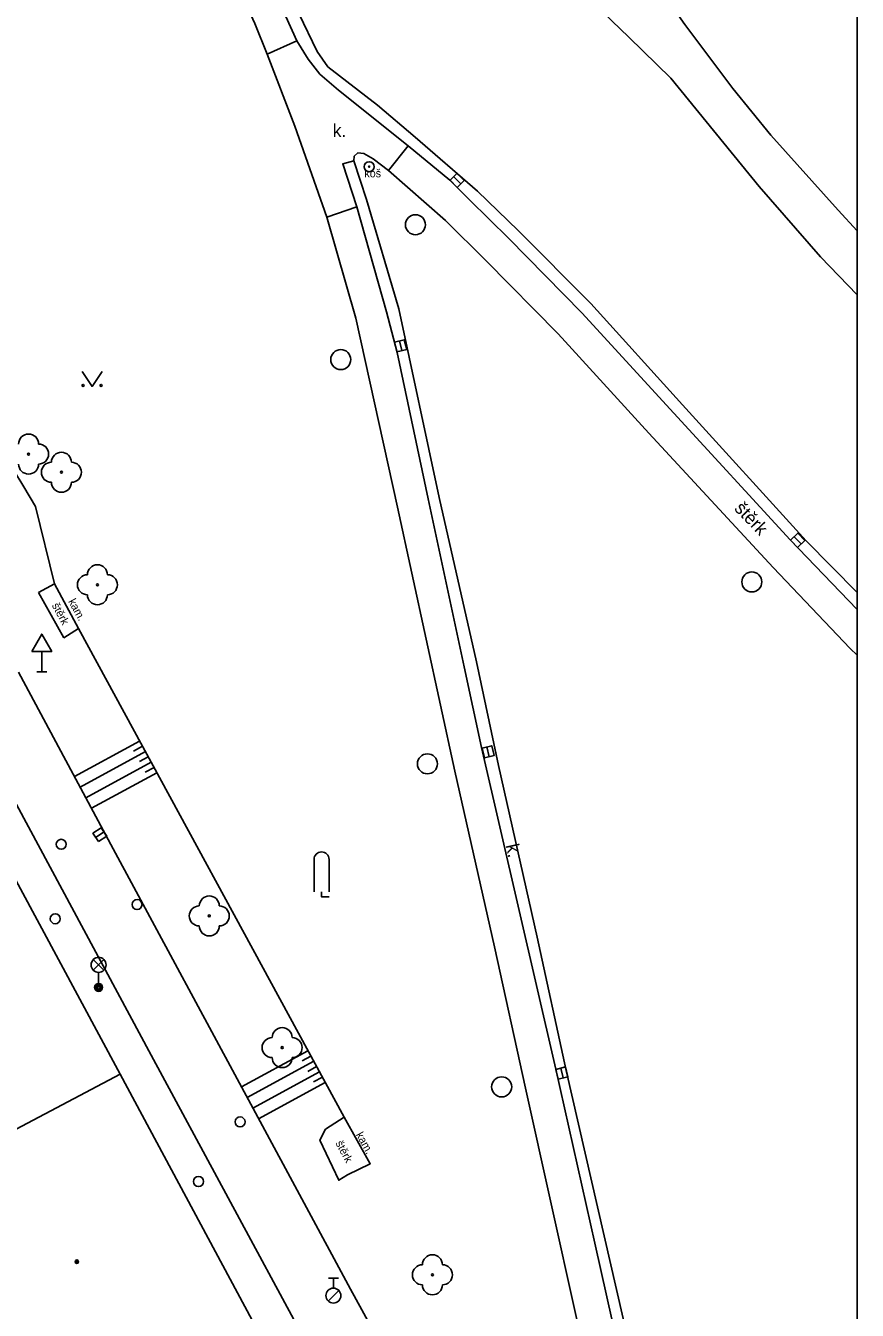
# Model space of a CAD drawing. Extents: x -600309 to -598967, y -1161267 to -1160292.
# Drawn here: x -599008.7 to -598967.1, y -1160865.5 to -1160801.3 of the extents above; entities that cross this region are included whole.
import ezdxf

# ---------------------------------------------------------------- set-up
doc = ezdxf.new("R2010")
doc.units = 0
for name, color, linetype in [('Level 10', 7, 'Continuous'), ('Level 11', 7, 'Continuous'), ('Level 14', 7, 'Continuous'), ('Level 15', 7, 'Continuous'), ('Level 22', 7, 'Continuous'), ('Level 25', 7, 'Continuous'), ('Level 27', 7, 'Continuous'), ('Level 28', 7, 'Continuous'), ('Level 31', 7, 'Continuous'), ('Level 33', 7, 'Continuous'), ('Level 34', 7, 'Continuous'), ('Level 36', 7, 'Continuous'), ('Level 39', 7, 'Continuous'), ('Level 40', 7, 'Continuous'), ('Level 42', 7, 'Continuous'), ('Level 5', 7, 'Continuous'), ('Vrstva 63', 7, 'Continuous')]:
    doc.layers.add(name, color=color, linetype=linetype)

msp = doc.modelspace()

# ---------------------------------------------------------------- linework, layer by layer
at = {"layer": 'Level 10'}
for points in [[(-599009.02, -1160833.64), (-599004.29, -1160842.46), (-598997.18, -1160855.66), (-598992.43, -1160864.47), (-598991.2, -1160866.71)], [(-598994.7, -1160867.04), (-599002.4, -1160852.78), (-599010.23, -1160838.24), (-599010.7199, -1160837.32)]]:
    msp.add_lwpolyline(points, dxfattribs=at)
at = {"layer": 'Level 11'}
for points in [[(-598998.6599, -1160769.6599), (-598995.6599, -1160774.24), (-598983.04, -1160791), (-598980.61, -1160794.3), (-598975.7199, -1160801.28), (-598973.33, -1160804.4699), (-598971.43, -1160806.8), (-598968.07, -1160810.56), (-598967.1085, -1160811.5805)], [(-599005.93, -1160780.31), (-599005.35, -1160781.09), (-599003.55, -1160783.83), (-599001.39, -1160787.63), (-598999.85, -1160790.59), (-598997.75, -1160794.81), (-598995.01, -1160800.7199), (-598994.1, -1160802.63), (-598993.56, -1160803.39), (-598991.09, -1160805.3), (-598989.21, -1160806.9), (-598986.09, -1160809.61), (-598984.06, -1160811.57), (-598980.43, -1160815.21), (-598975.84, -1160820.28), (-598969.6599, -1160827.08), (-598967.1085, -1160829.6515)], [(-599005.88, -1160781.42), (-599004.1, -1160784.09), (-599001.85, -1160788), (-599000.07, -1160791.33), (-598995.67, -1160800.87), (-598995.11, -1160802.09)], [(-599007.17, -1160782.31), (-599005.53, -1160784.81), (-599003.33, -1160788.61), (-599001.73, -1160791.52), (-598999.76, -1160795.6599), (-598997.21, -1160801.2199), (-598996.59, -1160802.76)], [(-598967.1085, -1160814.7852), (-598968.95, -1160812.89), (-598972.01, -1160809.37), (-598976.42, -1160803.96), (-598978.52, -1160801.9), (-598980.65, -1160799.85), (-598986.55, -1160795.14), (-598994, -1160789.11)], [(-598996.59, -1160802.76), (-598995.11, -1160802.09)], [(-598995.11, -1160802.09), (-598994.55, -1160803.01), (-598993.96, -1160803.76), (-598993.03, -1160804.56), (-598989.56, -1160807.33)], [(-598996.59, -1160802.76), (-598995.21, -1160806.36), (-598993.62, -1160810.9099)], [(-598992.27, -1160808.08), (-598992.25, -1160807.86), (-598992.06, -1160807.68), (-598991.77, -1160807.7199)], [(-598991.77, -1160807.7199), (-598991.3, -1160807.98), (-598990.53, -1160808.57)], [(-598990.53, -1160808.57), (-598989.56, -1160807.33)], [(-598989.56, -1160807.33), (-598987.4699, -1160809.06), (-598986.48, -1160810.03), (-598984.53, -1160811.9699), (-598980.87, -1160815.68), (-598976.28, -1160820.7), (-598970.4699, -1160827.03), (-598967.1085, -1160830.5046)], [(-598992.27, -1160808.08), (-598992.82, -1160808.24), (-598992.12, -1160810.38)], [(-598992.27, -1160808.08), (-598991.64, -1160810.02), (-598990.02, -1160815.48), (-598988.01, -1160824.9099), (-598986.14, -1160833.13), (-598985.04, -1160838.31), (-598983.11, -1160846.88), (-598981.65, -1160853.54)], [(-598990.53, -1160808.57), (-598987.69, -1160811.07), (-598985.67, -1160813.06), (-598982.06, -1160816.73), (-598977.52, -1160821.69), (-598971.32, -1160828.4), (-598967.46, -1160832.45), (-598967.1085, -1160832.7915)], [(-598993.62, -1160810.9099), (-598992.12, -1160810.38)], [(-598992.12, -1160810.38), (-598990.63, -1160815.63), (-598990.11, -1160817.6599), (-598988.56, -1160824.98), (-598986.75, -1160833.37), (-598985.88, -1160837.4), (-598982.18, -1160853.4699), (-598980.23, -1160862.17), (-598978.17, -1160871.33), (-598977.89, -1160872.89), (-598977.24, -1160872.75)], [(-598993.62, -1160810.9099), (-598992.1599, -1160815.95), (-598990.09, -1160825.4), (-598987.2199, -1160838.59), (-598985.23, -1160847.36), (-598983.69, -1160854.42)], [(-599008.02, -1160829.66), (-599007.23, -1160829.23), (-599006.03, -1160831.45), (-599006.76, -1160831.92)], [(-599008.02, -1160829.66), (-599006.76, -1160831.92)], [(-598974.56, -1160877.12), (-598976.05, -1160875.26), (-598977.13, -1160873.23), (-598977.24, -1160872.75), (-598981.65, -1160853.54)], [(-598979.88, -1160871.62), (-598983.69, -1160854.42)], [(-598993.69, -1160856.47), (-598992.75, -1160855.88), (-598991.45, -1160858.2), (-598992.58, -1160858.75)], [(-598992.58, -1160858.75), (-598993.02, -1160859.03), (-598993.97, -1160857.03), (-598993.69, -1160856.47)]]:
    msp.add_lwpolyline(points, dxfattribs=at)
at = {"layer": 'Level 14'}
for points in [[(-599020.4, -1160804.71), (-599016.79, -1160810.81), (-599016.64, -1160811.07), (-599016.48, -1160811.33), (-599016.33, -1160811.59), (-599016.17, -1160811.85), (-599016.02, -1160812.1), (-599015.87, -1160812.36), (-599009.68, -1160822.83), (-599009.52, -1160823.09), (-599009.37, -1160823.35), (-599009.22, -1160823.61), (-599009.07, -1160823.86), (-599008.91, -1160824.12), (-599008.76, -1160824.38), (-599008.18, -1160825.36), (-599007.23, -1160829.23)], [(-598992.75, -1160855.88), (-599006.03, -1160831.45)]]:
    msp.add_lwpolyline(points, dxfattribs=at)
at = {"layer": 'Level 15'}
for points in [[(-599002.97, -1160837.08), (-599006.23, -1160838.85)], [(-599002.83, -1160837.34), (-599003.27, -1160837.58)], [(-599002.68, -1160837.6), (-599005.94, -1160839.38)], [(-599002.54, -1160837.87), (-599002.98, -1160838.11)], [(-599002.4, -1160838.13), (-599005.66, -1160839.91)], [(-599002.11, -1160838.66), (-599005.38, -1160840.43)], [(-599002.25, -1160838.4), (-599002.69, -1160838.63)], [(-598994.56, -1160852.56), (-598997.88, -1160854.36)], [(-598994.27, -1160853.08), (-598997.59, -1160854.89)], [(-598994.41, -1160852.82), (-598994.85, -1160853.06)], [(-598994.13, -1160853.35), (-598994.57, -1160853.59)], [(-598993.98, -1160853.61), (-598997.31, -1160855.42)], [(-598993.84, -1160853.87), (-598994.28, -1160854.11)], [(-598993.7, -1160854.14), (-598997.03, -1160855.95)]]:
    msp.add_lwpolyline(points, dxfattribs=at)
at = {"layer": 'Level 22'}
for centre in [(-599008.52, -1160822.74), (-599006.88, -1160823.65), (-599005.08, -1160829.27), (-598999.49, -1160845.82), (-598995.85, -1160852.4), (-598988.34, -1160863.75)]:
    msp.add_circle(centre, 0.05, dxfattribs=at)
for centre, start, end in [((-599008.52, -1160822.24), 0, 180), ((-599008.02, -1160822.74), 270, 90), ((-599008.52, -1160823.24), 180, 0), ((-599007.38, -1160823.65), 90, 270), ((-599006.88, -1160823.15), 0, 180), ((-599006.38, -1160823.65), 270, 90), ((-599006.88, -1160824.15), 180, 0), ((-599005.08, -1160828.77), 0, 180), ((-599005.58, -1160829.27), 90, 270), ((-599004.58, -1160829.27), 270, 90), ((-599005.08, -1160829.77), 180, 0), ((-598999.49, -1160845.32), 0, 180), ((-598999.99, -1160845.82), 90, 270), ((-598998.99, -1160845.82), 270, 90), ((-598999.49, -1160846.32), 180, 0), ((-598995.85, -1160851.9), 0, 180), ((-598996.35, -1160852.4), 90, 270), ((-598995.35, -1160852.4), 270, 90), ((-598995.85, -1160852.9), 180, 0), ((-598988.34, -1160863.25), 0, 180), ((-598988.84, -1160863.75), 90, 270), ((-598987.84, -1160863.75), 270, 90), ((-598988.34, -1160864.25), 180, 0)]:
    msp.add_arc(centre, 0.5, start, end, dxfattribs=at)
at = {"layer": 'Level 25'}
for radius in [0.25, 0.0303]:
    msp.add_circle((-598991.5, -1160808.38), radius, dxfattribs=at)
at = {"layer": 'Level 27'}
for p, q in [((-598987.275, -1160808.8815), (-598986.925, -1160809.2385)), ((-598989.9902, -1160817.0874), (-598989.8698, -1160817.5726)), ((-598970.265, -1160826.8715), (-598969.915, -1160827.2285)), ((-598985.6202, -1160837.3774), (-598985.4998, -1160837.8626)), ((-599005.17, -1160841.8957), (-599004.75, -1160841.6243)), ((-598981.9302, -1160853.4274), (-598981.8098, -1160853.9126))]:
    msp.add_line(p, q, dxfattribs=at)
for points in [[(-598987.4535, -1160809.0565), (-598987.1035, -1160809.4135), (-598986.7465, -1160809.0635), (-598987.0965, -1160808.7065)], [(-598990.2328, -1160817.1475), (-598990.1125, -1160817.6328), (-598989.6272, -1160817.5125), (-598989.7475, -1160817.0272)], [(-598970.4435, -1160827.0465), (-598970.0935, -1160827.4035), (-598969.7365, -1160827.0535), (-598970.0865, -1160826.6965)], [(-598985.8628, -1160837.4375), (-598985.7425, -1160837.9228), (-598985.2572, -1160837.8025), (-598985.3775, -1160837.3172)], [(-599005.0343, -1160842.1057), (-599004.6143, -1160841.8343), (-599004.8857, -1160841.4143), (-599005.3057, -1160841.6857)], [(-598982.1728, -1160853.4875), (-598982.0525, -1160853.9728), (-598981.5672, -1160853.8525), (-598981.6875, -1160853.3672)]]:
    msp.add_lwpolyline(points, close=True, dxfattribs=at)
for centre in [(-598989.19, -1160811.28), (-598992.92, -1160818.02), (-598972.38, -1160829.13), (-598988.59, -1160838.2199), (-598984.88, -1160854.36)]:
    msp.add_circle(centre, 0.5, dxfattribs=at)
at = {"layer": 'Level 28'}
for p, q in [((-598993.54, -1160863.915), (-598993.04, -1160863.915)), ((-598993.29, -1160864.415), (-598993.29, -1160863.915)), ((-598993.548, -1160865.062), (-598993.018, -1160864.532))]:
    msp.add_line(p, q, dxfattribs=at)
for centre, radius in [((-599003.1, -1160845.25), 0.25), ((-598997.95, -1160856.11), 0.25), ((-598993.29, -1160864.79), 0.375)]:
    msp.add_circle(centre, radius, dxfattribs=at)
at = {"layer": 'Level 31'}
for centre in [(-599006.89, -1160842.24), (-599007.19, -1160845.96), (-599000.03, -1160859.09)]:
    msp.add_circle(centre, 0.25, dxfattribs=at)
at = {"layer": 'Level 33'}
for p, q in [((-599005.285, -1160848.53), (-599004.755, -1160848)), ((-599005.285, -1160848), (-599004.755, -1160848.53)), ((-599005.02, -1160848.64), (-599005.02, -1160849.39))]:
    msp.add_line(p, q, dxfattribs=at)
for centre, radius in [((-599005.02, -1160848.265), 0.375), ((-599005.02, -1160849.39), 0.2), ((-599005.02, -1160849.39), 0.1445), ((-599005.02, -1160849.39), 0.0876)]:
    msp.add_circle(centre, radius, dxfattribs=at)
at = {"layer": 'Level 34'}
for p, q in [((-599007.86, -1160832.602), (-599007.86, -1160833.62)), ((-599008.11, -1160833.62), (-599007.61, -1160833.62))]:
    msp.add_line(p, q, dxfattribs=at)
msp.add_lwpolyline([(-599008.36, -1160832.602), (-599007.36, -1160832.602), (-599007.86, -1160831.736)], close=True, dxfattribs=at)
at = {"layer": 'Level 36'}
for p, q in [((-598994.255, -1160842.995), (-598994.255, -1160844.62)), ((-598993.505, -1160842.995), (-598993.505, -1160844.62))]:
    msp.add_line(p, q, dxfattribs=at)
for points in [[(-599005.85, -1160818.61), (-599005.35, -1160819.36), (-599004.85, -1160818.61)], [(-598993.88, -1160844.62), (-598993.88, -1160844.87), (-598993.505, -1160844.87)]]:
    msp.add_lwpolyline(points, dxfattribs=at)
for centre in [(-599005.8002, -1160819.3098), (-599004.9008, -1160819.3098)]:
    msp.add_circle(centre, 0.05, dxfattribs=at)
msp.add_arc((-598993.8803, -1160842.9946), 0.375, 0, 180, dxfattribs=at)
at = {"layer": 'Level 39'}
for radius in [0.09, 0.0398]:
    msp.add_circle((-599006.11, -1160863.1), radius, dxfattribs=at)
at = {"layer": 'Level 5'}
for points in [[(-599010.01, -1160842.49), (-599003.95, -1160853.7199)], [(-599017.29, -1160860.77), (-599003.95, -1160853.7199)], [(-599003.95, -1160853.7199), (-598997.34, -1160866.01)]]:
    msp.add_lwpolyline(points, dxfattribs=at)
at = {"layer": 'Vrstva 63'}
msp.add_lwpolyline([(-600308.541, -1160292.3474), (-598967.1085, -1160292.3474), (-598967.1085, -1161267.0314), (-600308.541, -1161267.0314)], close=True, dxfattribs=at)

# ---------------------------------------------------------------- texts
at = {"layer": 'Level 40'}
msp.add_text('k.', height=0.65, dxfattribs=at).set_placement((-598993.32, -1160806.9))
for s, height, rotation, p in [('štěrk', 0.65, 314.04, (-598973.29, -1160825.5)), ('štěrk', 0.4, 298.198883, (-599007.37, -1160830.3)), ('k.', 0.65, 282.4, (-598984.68, -1160842.29)), ('štěrk', 0.4, 298.198883, (-598993.2, -1160857.17))]:
    msp.add_text(s, height=height, rotation=rotation, dxfattribs=at).set_placement(p)
at = {"layer": 'Level 42'}
msp.add_text('koš', height=0.4, dxfattribs=at).set_placement((-598991.74, -1160808.91))
for rotation, p in [(298.393019, (-599006.55, -1160830.1)), (299.263864, (-598992.18, -1160856.75))]:
    msp.add_text('kam.', height=0.4, rotation=rotation, dxfattribs=at).set_placement(p)

doc.saveas('drawing.dxf')
